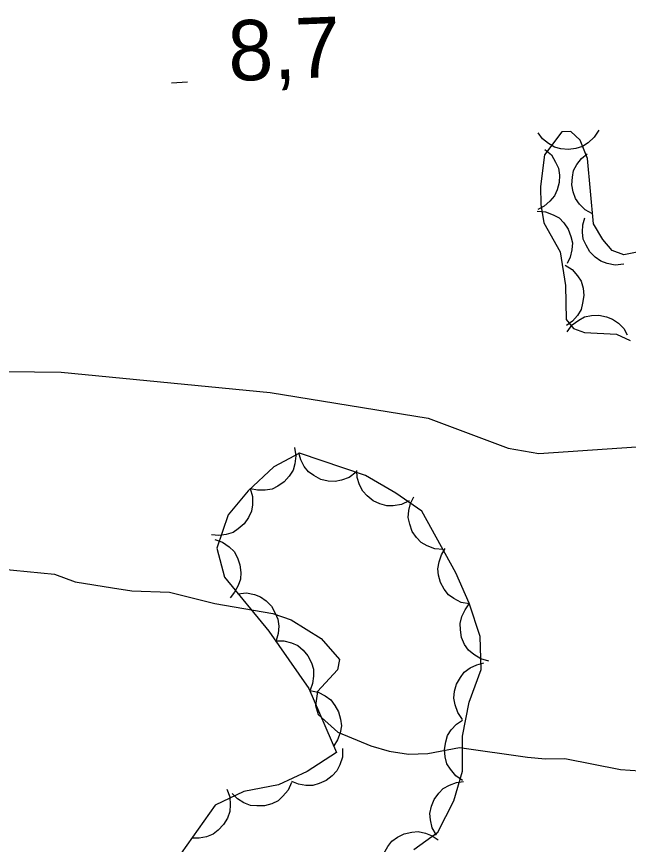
# Model space of a CAD drawing. Extents: x 336540 to 340074, y 5572036 to 5573747.
# Drawn here: x 337850.36 to 337880.74, y 5573503.96 to 5573545.11 of the extents above; entities that cross this region are included whole.
import ezdxf

# ---------------------------------------------------------------- set-up
doc = ezdxf.new("R2010")
doc.units = 0
for name, color, linetype in [('Niveau 2', 7, 'Continuous'), ('Niveau 3', 7, 'Continuous'), ('Niveau 44', 7, 'Continuous')]:
    doc.layers.add(name, color=color, linetype=linetype)

msp = doc.modelspace()

# ---------------------------------------------------------------- linework, layer by layer
at = {"layer": 'Niveau 2'}
for points in [[(337844.63, 5573527.53), (337852.57, 5573527.43), (337862.95, 5573526.43), (337870.8, 5573525.14), (337874.77, 5573523.65), (337876.3, 5573523.39), (337885.26, 5573524.01)], [(337848.84, 5573517.73), (337852.25, 5573517.39), (337853.27, 5573517.01), (337855.13, 5573516.71), (337856.09, 5573516.57), (337857.95, 5573516.5), (337860.21, 5573515.93), (337863.09, 5573515.43), (337863.99, 5573515.12), (337865.48, 5573514.2), (337866.4, 5573513.15), (337866.3, 5573512.64), (337865.31, 5573511.55), (337865.21, 5573510.87), (337865.34, 5573510.42), (337866.31, 5573509.54), (337867.96, 5573508.85), (337868.86, 5573508.59), (337869.82, 5573508.44), (337870.78, 5573508.47), (337872.35, 5573508.78), (337875.73, 5573508.3), (337876.63, 5573508.21), (337877.59, 5573508.23), (337880.35, 5573507.68), (337882.27, 5573507.55)]]:
    msp.add_lwpolyline(points, dxfattribs=at)
at = {"layer": 'Niveau 3'}
msp.add_line((337858.05, 5573541.82), (337858.85, 5573541.86), dxfattribs=at)
at = {"layer": 'Niveau 44'}
for points in [[(337879.27, 5573539.46), (337879.05, 5573539.11), (337878.74, 5573538.84), (337878.47, 5573538.65), (337878.13, 5573538.55), (337877.77, 5573538.5), (337877.39, 5573538.54), (337877.07, 5573538.62), (337876.77, 5573538.8), (337876.48, 5573539.04), (337876.27, 5573539.33)], [(337881.18, 5573533.4), (337880.51, 5573533.27), (337879.94, 5573533.48), (337879.48, 5573534.03), (337879.01, 5573534.81), (337878.71, 5573538.06), (337878.35, 5573538.96), (337877.89, 5573539.4), (337877.44, 5573539.38), (337876.57, 5573538.24), (337876.38, 5573536.66), (337876.4, 5573535.76), (337876.54, 5573534.86), (337877.36, 5573533.42), (337877.62, 5573531.74), (337877.66, 5573530.05), (337878.01, 5573529.61), (337878.57, 5573529.4), (337880.15, 5573529.32), (337880.83, 5573529)], [(337876.6, 5573538.5), (337876.92, 5573538.23), (337877.13, 5573537.88), (337877.27, 5573537.58), (337877.32, 5573537.23), (337877.31, 5573536.86), (337877.2, 5573536.5), (337877.07, 5573536.2), (337876.85, 5573535.93), (337876.56, 5573535.69), (337876.24, 5573535.52)], [(337878.96, 5573535.3), (337878.6, 5573535.5), (337878.31, 5573535.79), (337878.12, 5573536.06), (337878, 5573536.39), (337877.93, 5573536.75), (337877.96, 5573537.13), (337878.02, 5573537.45), (337878.18, 5573537.76), (337878.41, 5573538.06), (337878.69, 5573538.29)], [(337876.21, 5573535.44), (337876.63, 5573535.41), (337877.01, 5573535.26), (337877.3, 5573535.1), (337877.54, 5573534.85), (337877.75, 5573534.54), (337877.88, 5573534.18), (337877.96, 5573533.87), (337877.94, 5573533.52), (337877.85, 5573533.15), (337877.7, 5573532.83)], [(337880.51, 5573532.8), (337880.09, 5573532.76), (337879.69, 5573532.84), (337879.38, 5573532.95), (337879.09, 5573533.15), (337878.83, 5573533.41), (337878.64, 5573533.74), (337878.5, 5573534.04), (337878.46, 5573534.39), (337878.48, 5573534.76), (337878.58, 5573535.11)], [(337877.6, 5573532.76), (337877.95, 5573532.54), (337878.21, 5573532.23), (337878.39, 5573531.95), (337878.49, 5573531.61), (337878.53, 5573531.24), (337878.47, 5573530.86), (337878.39, 5573530.55), (337878.21, 5573530.25), (337877.96, 5573529.97), (337877.67, 5573529.76)], [(337877.7, 5573529.44), (337877.95, 5573529.78), (337878.28, 5573530.02), (337878.57, 5573530.18), (337878.91, 5573530.25), (337879.28, 5573530.26), (337879.66, 5573530.18), (337879.96, 5573530.07), (337880.25, 5573529.87), (337880.51, 5573529.6), (337880.69, 5573529.29)], [(337870.09, 5573503.71), (337871.28, 5573504.56), (337872.07, 5573506.12), (337872.51, 5573507.6), (337872.5, 5573509.34), (337872.83, 5573511.02), (337873.44, 5573512.66), (337873.39, 5573514.3), (337872.83, 5573515.95), (337872.18, 5573517.45), (337870.48, 5573520.53), (337869.19, 5573521.42), (337867.68, 5573522.3), (337864.41, 5573523.41), (337863.14, 5573522.73), (337861.86, 5573521.53), (337860.87, 5573520.34), (337860.31, 5573518.69), (337860.69, 5573517.24), (337862.88, 5573514.55), (337864.87, 5573511.71), (337866.25, 5573508.53), (337864.79, 5573507.58), (337863.37, 5573506.92), (337861.65, 5573506.59), (337860.23, 5573505.91), (337858.26, 5573503.12)], [(337864.16, 5573523.69), (337864.23, 5573523.28), (337864.18, 5573522.88), (337864.09, 5573522.56), (337863.9, 5573522.26), (337863.65, 5573521.98), (337863.33, 5573521.77), (337863.05, 5573521.62), (337862.7, 5573521.56), (337862.33, 5573521.56), (337861.98, 5573521.64)], [(337867.22, 5573522.46), (337866.88, 5573522.2), (337866.5, 5573522.06), (337866.18, 5573521.99), (337865.83, 5573522.02), (337865.47, 5573522.1), (337865.13, 5573522.29), (337864.86, 5573522.47), (337864.65, 5573522.75), (337864.47, 5573523.07), (337864.38, 5573523.42)], [(337869.85, 5573521.04), (337869.47, 5573520.85), (337869.07, 5573520.79), (337868.74, 5573520.79), (337868.4, 5573520.88), (337868.07, 5573521.04), (337867.77, 5573521.28), (337867.55, 5573521.52), (337867.39, 5573521.83), (337867.28, 5573522.19), (337867.26, 5573522.55)], [(337861.96, 5573521.65), (337862.08, 5573521.25), (337862.07, 5573520.84), (337862.02, 5573520.52), (337861.88, 5573520.2), (337861.67, 5573519.9), (337861.37, 5573519.65), (337861.11, 5573519.46), (337860.77, 5573519.36), (337860.4, 5573519.31), (337860.04, 5573519.35)], [(337871.54, 5573518.61), (337871.13, 5573518.65), (337870.75, 5573518.8), (337870.46, 5573518.96), (337870.22, 5573519.22), (337870.01, 5573519.52), (337869.89, 5573519.88), (337869.81, 5573520.2), (337869.84, 5573520.55), (337869.93, 5573520.91), (337870.09, 5573521.23)], [(337860.2, 5573519.12), (337860.59, 5573518.99), (337860.92, 5573518.75), (337861.16, 5573518.52), (337861.33, 5573518.21), (337861.45, 5573517.86), (337861.49, 5573517.48), (337861.48, 5573517.15), (337861.37, 5573516.82), (337861.19, 5573516.49), (337860.96, 5573516.22)], [(337872.85, 5573515.91), (337872.44, 5573515.99), (337872.08, 5573516.18), (337871.81, 5573516.37), (337871.59, 5573516.64), (337871.41, 5573516.97), (337871.32, 5573517.34), (337871.28, 5573517.66), (337871.34, 5573518.01), (337871.46, 5573518.36), (337871.65, 5573518.66)], [(337861.35, 5573516.42), (337861.77, 5573516.46), (337862.17, 5573516.38), (337862.48, 5573516.27), (337862.76, 5573516.06), (337863.02, 5573515.8), (337863.21, 5573515.46), (337863.34, 5573515.16), (337863.38, 5573514.81), (337863.35, 5573514.44), (337863.25, 5573514.1)], [(337873.81, 5573513.07), (337873.41, 5573513.18), (337873.06, 5573513.4), (337872.81, 5573513.61), (337872.61, 5573513.9), (337872.46, 5573514.24), (337872.4, 5573514.62), (337872.39, 5573514.94), (337872.48, 5573515.28), (337872.63, 5573515.62), (337872.84, 5573515.91)], [(337863.21, 5573514.07), (337863.63, 5573514.08), (337864.02, 5573513.97), (337864.33, 5573513.84), (337864.59, 5573513.61), (337864.83, 5573513.33), (337865, 5573512.98), (337865.1, 5573512.67), (337865.11, 5573512.32), (337865.06, 5573511.95), (337864.94, 5573511.62)], [(337872.51, 5573510.17), (337872.27, 5573510.51), (337872.14, 5573510.89), (337872.08, 5573511.22), (337872.11, 5573511.57), (337872.21, 5573511.92), (337872.4, 5573512.25), (337872.59, 5573512.52), (337872.88, 5573512.73), (337873.21, 5573512.89), (337873.56, 5573512.98)], [(337864.92, 5573511.6), (337865.33, 5573511.53), (337865.69, 5573511.34), (337865.96, 5573511.15), (337866.17, 5573510.87), (337866.35, 5573510.55), (337866.44, 5573510.18), (337866.49, 5573509.85), (337866.43, 5573509.51), (337866.3, 5573509.16), (337866.11, 5573508.85)], [(337872.51, 5573507.14), (337872.17, 5573507.37), (337871.91, 5573507.69), (337871.73, 5573507.97), (337871.64, 5573508.31), (337871.61, 5573508.68), (337871.67, 5573509.06), (337871.76, 5573509.37), (337871.95, 5573509.66), (337872.2, 5573509.94), (337872.5, 5573510.14)], [(337866.54, 5573508.72), (337866.54, 5573508.3), (337866.41, 5573507.92), (337866.27, 5573507.62), (337866.03, 5573507.36), (337865.74, 5573507.13), (337865.39, 5573506.98), (337865.08, 5573506.88), (337864.73, 5573506.88), (337864.36, 5573506.95), (337864.03, 5573507.09)], [(337864.02, 5573507.04), (337863.85, 5573506.66), (337863.59, 5573506.35), (337863.35, 5573506.13), (337863.03, 5573505.97), (337862.67, 5573505.87), (337862.29, 5573505.87), (337861.97, 5573505.89), (337861.64, 5573506.03), (337861.33, 5573506.22), (337861.07, 5573506.48)], [(337871.21, 5573504.41), (337871, 5573504.78), (337870.92, 5573505.18), (337870.89, 5573505.5), (337870.96, 5573505.85), (337871.1, 5573506.19), (337871.33, 5573506.5), (337871.55, 5573506.74), (337871.86, 5573506.91), (337872.2, 5573507.04), (337872.56, 5573507.09)], [(337860.8, 5573506.71), (337860.95, 5573506.32), (337860.97, 5573505.92), (337860.95, 5573505.59), (337860.83, 5573505.26), (337860.64, 5573504.94), (337860.37, 5573504.67), (337860.12, 5573504.46), (337859.79, 5573504.33), (337859.43, 5573504.26), (337859.07, 5573504.26)], [(337868.5, 5573503.09), (337868.6, 5573503.5), (337868.8, 5573503.85), (337869, 5573504.11), (337869.28, 5573504.32), (337869.61, 5573504.48), (337869.99, 5573504.56), (337870.31, 5573504.6), (337870.66, 5573504.52), (337871, 5573504.39), (337871.3, 5573504.18)]]:
    msp.add_lwpolyline(points, dxfattribs=at)

# ---------------------------------------------------------------- texts
at = {"layer": 'Niveau 3'}
msp.add_text('8,7    ', height=2.9999, rotation=2.2763, dxfattribs=at).set_placement((337860.92, 5573541.9))

doc.saveas('drawing.dxf')
